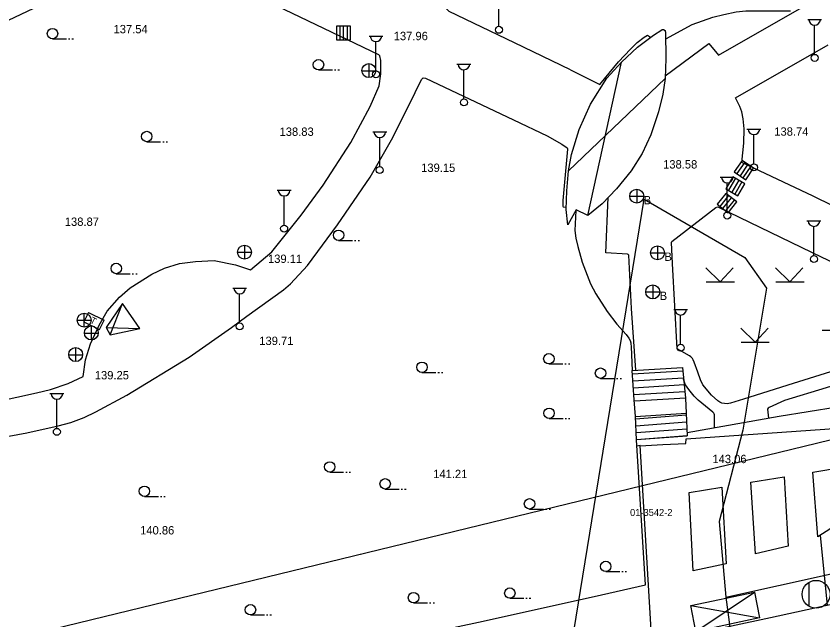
# Model space of a CAD drawing. Extents: x 419101 to 420177, y 4451541 to 4452254.
# Drawn here: x 419606.3 to 419722.2, y 4452062.7 to 4452149.4 of the extents above; entities that cross this region are included whole.
import ezdxf

# ---------------------------------------------------------------- set-up
doc = ezdxf.new("R2010")
doc.units = 0
for name, color, linetype in [('2_KADASTRO', 7, 'Continuous'), ('3_HALİHAZIR', 7, 'Continuous'), ('Level 60', 7, 'Continuous')]:
    doc.layers.add(name, color=color, linetype=linetype)

msp = doc.modelspace()

# ---------------------------------------------------------------- linework, layer by layer
at = {"layer": '2_KADASTRO'}
for points in [[(419708.28, 4452065.98), (419730.97, 4452071.03), (419742.5, 4452073.93), (419781.68, 4452238.67)], [(419686.44, 4452061.08), (419696.53, 4452123.16), (419710.99, 4452114.79)], [(419710.99, 4452114.79), (419714.14, 4452110.38), (419710.73, 4452089.99)], [(419710.73, 4452089.99), (419707.32, 4452076.84), (419708.28, 4452065.98)]]:
    msp.add_lwpolyline(points, dxfattribs=at)
msp.add_lwpolyline([(419683.22, 4452041.27), (419686.44, 4452061.08), (419696.53, 4452123.16), (419710.99, 4452114.79), (419714.14, 4452110.38), (419710.73, 4452089.99), (419707.32, 4452076.84), (419708.28, 4452065.98), (419709.88, 4452054.17), (419710.52, 4452038.15), (419709.69, 4452036), (419696.54, 4452037.86)], close=True, dxfattribs=at)
at = {"layer": '3_HALİHAZIR'}
for p, q in [((419675.68, 4452147.97), (419675.68, 4452152.17)), ((419720.04, 4452148.94), (419722.04, 4452148.94)), ((419721.04, 4452143.94), (419721.04, 4452148.13)), ((419654.36, 4452148.01), (419652.36, 4452148.01)), ((419652.36, 4452148.01), (419652.36, 4452146.01)), ((419654.36, 4452148.01), (419652.36, 4452148.01)), ((419652.36, 4452148.01), (419652.36, 4452146.01)), ((419652.87, 4452146.01), (419652.87, 4452148.01)), ((419653.36, 4452146.01), (419653.36, 4452148.01)), ((419653.91, 4452146.01), (419653.91, 4452148.01)), ((419654.36, 4452146.01), (419654.36, 4452148.01)), ((419654.36, 4452146.01), (419654.36, 4452148.01)), ((419611.55, 4452146.17), (419613.55, 4452146.17)), ((419613.85, 4452146.17), (419614.05, 4452146.17)), ((419614.35, 4452146.17), (419614.55, 4452146.17)), ((419652.36, 4452146.01), (419654.36, 4452146.01)), ((419652.36, 4452146.01), (419654.36, 4452146.01)), ((419657.02, 4452146.58), (419659.02, 4452146.58)), ((419658.02, 4452141.58), (419658.02, 4452145.77)), ((419657.02, 4452140.61), (419657.02, 4452142.61)), ((419669.65, 4452142.54), (419671.65, 4452142.54)), ((419688.44, 4452120.78), (419693.3, 4452142.84)), ((419649.76, 4452141.71), (419651.76, 4452141.71)), ((419652.06, 4452141.71), (419652.26, 4452141.71)), ((419652.56, 4452141.71), (419652.76, 4452141.71)), ((419656, 4452141.6), (419658, 4452141.6)), ((419670.65, 4452137.54), (419670.65, 4452141.73)), ((419685.66, 4452127.24), (419699.55, 4452140.46)), ((419711.31, 4452133.22), (419713.31, 4452133.22)), ((419657.57, 4452132.82), (419659.57, 4452132.82)), ((419658.57, 4452127.82), (419658.57, 4452132.01)), ((419712.31, 4452128.22), (419712.31, 4452132.41)), ((419625.09, 4452131.4), (419627.09, 4452131.4)), ((419627.39, 4452131.4), (419627.59, 4452131.4)), ((419627.89, 4452131.4), (419628.09, 4452131.4)), ((419710.63, 4452128.72), (419709.49, 4452127.08)), ((419710.63, 4452128.72), (419709.49, 4452127.08)), ((419711, 4452128.47), (419709.87, 4452126.82)), ((419712.27, 4452127.59), (419710.63, 4452128.72)), ((419712.27, 4452127.59), (419710.63, 4452128.72)), ((419711.45, 4452128.16), (419710.32, 4452126.51)), ((419711.86, 4452127.88), (419710.73, 4452126.23)), ((419711.14, 4452125.94), (419712.27, 4452127.59)), ((419711.14, 4452125.94), (419712.27, 4452127.59)), ((419707.49, 4452126.3), (419709.49, 4452126.3)), ((419709.27, 4452126.37), (419708.26, 4452124.65)), ((419709.27, 4452126.37), (419708.26, 4452124.65)), ((419709.66, 4452126.15), (419708.66, 4452124.42)), ((419711, 4452125.37), (419709.27, 4452126.37)), ((419711, 4452125.37), (419709.27, 4452126.37)), ((419709.49, 4452127.08), (419711.14, 4452125.94)), ((419709.49, 4452127.08), (419711.14, 4452125.94)), ((419708.49, 4452121.3), (419708.49, 4452125.49)), ((419710.13, 4452125.87), (419709.13, 4452124.14)), ((419710.56, 4452125.62), (419709.56, 4452123.89)), ((419709.99, 4452123.64), (419711, 4452125.37)), ((419709.99, 4452123.64), (419711, 4452125.37)), ((419643.83, 4452124.42), (419645.83, 4452124.42)), ((419695.48, 4452124.57), (419695.48, 4452122.57)), ((419708.29, 4452123.98), (419707.05, 4452122.41)), ((419708.29, 4452123.98), (419707.05, 4452122.41)), ((419708.26, 4452124.65), (419709.99, 4452123.64)), ((419708.26, 4452124.65), (419709.99, 4452123.64)), ((419709.86, 4452122.75), (419708.29, 4452123.98)), ((419709.86, 4452122.75), (419708.29, 4452123.98)), ((419644.83, 4452119.42), (419644.83, 4452123.61)), ((419694.48, 4452123.57), (419696.48, 4452123.57)), ((419707.45, 4452122.1), (419708.69, 4452123.67)), ((419707.84, 4452121.79), (419709.08, 4452123.36)), ((419708.27, 4452121.45), (419709.51, 4452123.02)), ((419708.63, 4452121.17), (419709.86, 4452122.75)), ((419708.63, 4452121.17), (419709.86, 4452122.75)), ((419707.05, 4452122.41), (419708.63, 4452121.17)), ((419707.05, 4452122.41), (419708.63, 4452121.17)), ((419719.93, 4452120.05), (419721.93, 4452120.05)), ((419720.93, 4452115.05), (419720.93, 4452119.24)), ((419652.65, 4452117.22), (419654.65, 4452117.22)), ((419654.95, 4452117.22), (419655.15, 4452117.22)), ((419655.45, 4452117.22), (419655.65, 4452117.22)), ((419639.16, 4452114.54), (419639.16, 4452116.54)), ((419698.46, 4452116.45), (419698.46, 4452114.45)), ((419638.14, 4452115.53), (419640.14, 4452115.53)), ((419697.46, 4452115.45), (419699.46, 4452115.45)), ((419707.49, 4452111.29), (419705.43, 4452113.28)), ((419707.49, 4452111.29), (419709.34, 4452113.3)), ((419717.49, 4452111.29), (419715.43, 4452113.28)), ((419717.49, 4452111.29), (419719.34, 4452113.3)), ((419620.71, 4452112.45), (419622.71, 4452112.45)), ((419623.01, 4452112.45), (419623.21, 4452112.45)), ((419623.51, 4452112.45), (419623.71, 4452112.45)), ((419705.47, 4452111.29), (419709.51, 4452111.29)), ((419715.47, 4452111.29), (419719.51, 4452111.29)), ((419637.44, 4452110.37), (419639.44, 4452110.37)), ((419696.78, 4452109.83), (419698.78, 4452109.83)), ((419697.78, 4452110.83), (419697.78, 4452108.83)), ((419638.44, 4452105.37), (419638.44, 4452109.56)), ((419619.86, 4452103.67), (419621.62, 4452108.17)), ((419616.11, 4452104.76), (419616.11, 4452106.76)), ((419700.79, 4452107.31), (419702.79, 4452107.31)), ((419701.79, 4452102.31), (419701.79, 4452106.51)), ((419615.09, 4452105.75), (419617.09, 4452105.75)), ((419617.14, 4452102.94), (419617.14, 4452104.94)), ((419619.25, 4452104.72), (419624.08, 4452104.59)), ((419712.49, 4452102.63), (419710.43, 4452104.62)), ((419712.49, 4452102.63), (419714.34, 4452104.64)), ((419722.12, 4452104.34), (419724.12, 4452104.34)), ((419616.12, 4452103.93), (419618.12, 4452103.93)), ((419614.9, 4452099.82), (419614.9, 4452101.82)), ((419710.47, 4452102.63), (419714.51, 4452102.63)), ((419613.88, 4452100.81), (419615.88, 4452100.81)), ((419682.86, 4452099.48), (419684.86, 4452099.48)), ((419685.16, 4452099.48), (419685.36, 4452099.48)), ((419685.66, 4452099.48), (419685.86, 4452099.48)), ((419664.63, 4452098.26), (419666.63, 4452098.26)), ((419666.93, 4452098.26), (419667.13, 4452098.26)), ((419667.43, 4452098.26), (419667.63, 4452098.26)), ((419694.87, 4452098.07), (419702.11, 4452098.51)), ((419690.28, 4452097.41), (419692.28, 4452097.41)), ((419692.58, 4452097.41), (419692.78, 4452097.41)), ((419693.08, 4452097.41), (419693.28, 4452097.41)), ((419694.94, 4452097.07), (419702.2, 4452097.51)), ((419695.01, 4452096.08), (419702.29, 4452096.52)), ((419611.18, 4452095.24), (419613.18, 4452095.24)), ((419695.08, 4452095.08), (419702.38, 4452095.52)), ((419612.18, 4452090.24), (419612.18, 4452094.44)), ((419682.89, 4452091.65), (419684.89, 4452091.65)), ((419685.19, 4452091.65), (419685.39, 4452091.65)), ((419685.69, 4452091.65), (419685.89, 4452091.65)), ((419695.3, 4452091.62), (419702.6, 4452092.16)), ((419695.35, 4452090.62), (419702.64, 4452091.16)), ((419695.4, 4452089.62), (419702.69, 4452090.17)), ((419695.44, 4452088.62), (419702.73, 4452089.17)), ((419651.38, 4452083.95), (419653.38, 4452083.95)), ((419653.68, 4452083.95), (419653.88, 4452083.95)), ((419654.18, 4452083.95), (419654.38, 4452083.95)), ((419659.34, 4452081.52), (419661.34, 4452081.52)), ((419661.64, 4452081.52), (419661.84, 4452081.52)), ((419662.14, 4452081.52), (419662.34, 4452081.52)), ((419624.76, 4452080.45), (419626.76, 4452080.45)), ((419627.06, 4452080.45), (419627.26, 4452080.45)), ((419627.56, 4452080.45), (419627.76, 4452080.45)), ((419680.08, 4452078.65), (419682.08, 4452078.65)), ((419682.38, 4452078.65), (419682.58, 4452078.65)), ((419682.88, 4452078.65), (419683.08, 4452078.65)), ((419691.03, 4452069.66), (419693.03, 4452069.66)), ((419693.33, 4452069.66), (419693.53, 4452069.66)), ((419693.83, 4452069.66), (419694.03, 4452069.66)), ((419720.25, 4452064.68), (419720.25, 4452068.14)), ((419677.25, 4452065.83), (419679.25, 4452065.83)), ((419679.55, 4452065.83), (419679.75, 4452065.83)), ((419680.05, 4452065.83), (419680.25, 4452065.83)), ((419703.99, 4452061.06), (419712.4, 4452066.71)), ((419663.42, 4452065.17), (419665.42, 4452065.17)), ((419665.72, 4452065.17), (419665.92, 4452065.17)), ((419666.22, 4452065.17), (419666.42, 4452065.17)), ((419703.27, 4452064.78), (419713.12, 4452063.01)), ((419639.99, 4452063.44), (419641.99, 4452063.44)), ((419642.29, 4452063.44), (419642.49, 4452063.44)), ((419642.79, 4452063.44), (419642.99, 4452063.44))]:
    msp.add_line(p, q, dxfattribs=at)
for points in [[(419699.57, 4452140.86), (419705.83, 4452145.5), (419707.21, 4452143.85), (419722.54, 4452152.64), (419731.52, 4452157.79), (419731.73, 4452157.98), (419732.78, 4452161.97), (419735.63, 4452173.02), (419739.12, 4452186.53), (419743.7, 4452204.24), (419747.91, 4452221.14), (419750.16, 4452229.8), (419752.16, 4452237.24), (419752.22, 4452237.38), (419752.37, 4452237.58), (419754.51, 4452238.96)], [(419677.91, 4452145.59), (419668.54, 4452150.11), (419668.16, 4452150.47), (419667.98, 4452150.92), (419668, 4452151.56), (419668.11, 4452152.28), (419668.55, 4452154.09), (419671.14, 4452162.86), (419674.89, 4452175.74), (419677.41, 4452183.07), (419678.34, 4452185.31)], [(419639.98, 4452152.73), (419628.37, 4452158.29), (419623.64, 4452160.55), (419623.42, 4452160.42), (419621.8, 4452158.72), (419619.99, 4452157.08), (419615.62, 4452154.1), (419610.66, 4452151.37), (419606.99, 4452149.67), (419603.4, 4452147.99)], [(419639.56, 4452113.13), (419639.98, 4452112.99), (419643.04, 4452115.6), (419647.26, 4452120.83), (419650.45, 4452125.16), (419654.43, 4452131.29), (419657.2, 4452136.47), (419658.47, 4452139.42), (419658.72, 4452141.13), (419658.73, 4452143.04), (419658.57, 4452143.72), (419658.44, 4452143.88), (419641.52, 4452152), (419639.98, 4452152.73)], [(419706.38, 4452149.22), (419703.38, 4452148.18)], [(419717.58, 4452150.15), (419711.17, 4452150.15), (419709.76, 4452149.99), (419707.97, 4452149.63), (419706.41, 4452149.23), (419706.38, 4452149.22)], [(419703.38, 4452148.18), (419699.62, 4452146.12)], [(419685.96, 4452141.72), (419690.19, 4452139.61), (419692.84, 4452142.85), (419694.57, 4452144.67), (419695.56, 4452145.63), (419696.54, 4452146.41), (419697.04, 4452146.71), (419697.47, 4452146.39)], [(419677.92, 4452145.59), (419677.91, 4452145.59)], [(419685.96, 4452141.72), (419677.92, 4452145.59)], [(419710.58, 4452128.42), (419710.87, 4452131.2), (419710.9, 4452133.26), (419710.77, 4452134.68), (419710.58, 4452135.68), (419710.28, 4452136.47), (419709.65, 4452137.72), (419722.97, 4452145.29)], [(419639.49, 4452106.33), (419644.72, 4452110.12), (419645.76, 4452110.98), (419648.18, 4452113.61), (419652.49, 4452119.46), (419657.17, 4452126.31), (419660.26, 4452131.67), (419662.72, 4452136.62), (419664.54, 4452140.33), (419664.73, 4452140.53), (419664.82, 4452140.56), (419665.14, 4452140.54), (419677.8, 4452134.54)], [(419677.8, 4452134.54), (419677.8, 4452134.54)], [(419677.8, 4452134.54), (419682.61, 4452132.26)], [(419682.61, 4452132.26), (419684.71, 4452131.03), (419685.49, 4452130.52), (419685.54, 4452130.39), (419685.55, 4452130.33), (419684.88, 4452122.95), (419684.86, 4452122.14), (419684.93, 4452122.04), (419685.37, 4452121.98)], [(419720.82, 4452123.56), (419710.58, 4452128.42)], [(419695.36, 4452098.57), (419694.74, 4452107.44), (419694.37, 4452115.1), (419694.25, 4452115.19), (419694.14, 4452115.23), (419691.05, 4452115.42), (419691.36, 4452123.39)], [(419731.82, 4452118.17), (419720.82, 4452123.56)], [(419683.37, 4452059.39), (419687.27, 4452060.24), (419687.63, 4452060.24), (419697.69, 4452059.67), (419699.22, 4452059.75), (419714.68, 4452063.08), (419723.7, 4452065.04), (419726.37, 4452065.79), (419727.79, 4452066.63), (419728.88, 4452067.61), (419730.33, 4452069.2), (419731.64, 4452071.04), (419733.71, 4452074.73), (419735.25, 4452077.68), (419736.18, 4452080.29), (419738.5, 4452089.36), (419741.18, 4452100.13), (419743.8, 4452110.62), (419745.95, 4452118.61), (419746.66, 4452121.89)], [(419686.72, 4452121.51), (419686.61, 4452118.64), (419686.71, 4452117.57), (419687.01, 4452116.33), (419687.62, 4452114.12)], [(419700.62, 4452113.93), (419700.49, 4452116.93), (419700.53, 4452117.08), (419706.83, 4452121.93), (419707.06, 4452122.05), (419707.23, 4452122.02), (419707.23, 4452122.02), (419722.09, 4452114.84), (419735, 4452108.76)], [(419603.55, 4452094.08), (419609.25, 4452095.33), (419611.28, 4452095.83), (419613.79, 4452096.67), (419615.95, 4452097.67), (419616.31, 4452100.08), (419617, 4452102.39), (419618.24, 4452105.07), (419619.39, 4452107.05), (419621.2, 4452109.1), (419622.69, 4452110.4), (419625.84, 4452112.4), (419627.65, 4452113.24), (419629.82, 4452113.89), (419632.11, 4452114.2), (419634.76, 4452114.32), (419637.83, 4452113.73), (419639.56, 4452113.13)], [(419687.62, 4452114.12), (419688.85, 4452111.01), (419689.62, 4452109.56), (419691.22, 4452107.01), (419692.61, 4452105.2), (419693.97, 4452103.72), (419694.35, 4452103.18), (419694.53, 4452102.83), (419694.61, 4452102.5), (419694.62, 4452102.41), (419694.69, 4452101.92), (419694.84, 4452098.53)], [(419701.31, 4452101.65), (419700.62, 4452113.93)], [(419600.29, 4452088.22), (419607.85, 4452089.61), (419612.36, 4452090.58), (419614.19, 4452091.1), (419616.11, 4452091.81), (419617.8, 4452092.59), (419622.23, 4452095), (419631.17, 4452100.48), (419637.25, 4452104.71), (419639.49, 4452106.33)], [(419616.73, 4452106.89), (419616.07, 4452105.55)], [(419616.73, 4452106.89), (419618.97, 4452105.78)], [(419616.07, 4452105.55), (419618.31, 4452104.44)], [(419618.31, 4452104.44), (419618.97, 4452105.78)], [(419728.67, 4452100.01), (419717.96, 4452096.68), (419710.82, 4452094.41), (419708.96, 4452093.86), (419708.47, 4452093.78), (419708.07, 4452093.8), (419707.71, 4452093.87), (419707.41, 4452093.98), (419707.11, 4452094.19), (419706.24, 4452094.98), (419705, 4452096.49), (419704.62, 4452097.19), (419704.27, 4452098.32), (419703.74, 4452099.76), (419703.61, 4452100.08), (419703.47, 4452100.28), (419703.26, 4452100.51), (419703.06, 4452100.64), (419701.31, 4452101.65)], [(419738.65, 4452100.87), (419738.54, 4452101.12), (419732.14, 4452098.99), (419722.67, 4452096.07), (419716.71, 4452094.22), (419714.51, 4452093.25), (419714.34, 4452093.12), (419714.27, 4452092.98), (419714.43, 4452091.72)], [(419695.44, 4452088.6), (419695.29, 4452091.94), (419695.13, 4452094.33), (419694.84, 4452098.54)], [(419702.06, 4452098.97), (419702.47, 4452094.58)], [(419706.66, 4452090.35), (419706.65, 4452092.19), (419706.61, 4452092.32), (419706.56, 4452092.42), (419706.43, 4452092.57), (419704.32, 4452094.27), (419703.71, 4452094.88), (419702.97, 4452095.8), (419702.49, 4452096.51), (419702.22, 4452097.23)], [(419702.47, 4452094.58), (419702.59, 4452092.43)], [(419702.59, 4452092.43), (419702.73, 4452089.15)], [(419702.71, 4452089.65), (419715.95, 4452091.99), (419724.26, 4452093.32)], [(419695.98, 4452087.74), (419699.22, 4452087.9), (419702.52, 4452088.07), (419702.56, 4452088.75), (419722.48, 4452090.11), (419724.99, 4452090.31), (419728.13, 4452090.75), (419732.7, 4452092.02)], [(419696.72, 4452067.79), (419695.44, 4452088.6)], [(419697.67, 4452059.67), (419695.98, 4452087.77), (419695.5, 4452087.69)], [(419720.79, 4452083.95), (419733.28, 4452086.04), (419732.37, 4452084.69), (419730.69, 4452082.45), (419729.03, 4452080.46), (419727.5, 4452078.87), (419725.77, 4452077.41), (419721.51, 4452074.67)], [(419711.88, 4452082.5), (419716.66, 4452083.29), (419717.23, 4452073.34), (419712.54, 4452072.2)], [(419721.51, 4452074.67), (419720.79, 4452083.95)], [(419712.54, 4452072.2), (419711.88, 4452082.5)], [(419702.99, 4452081.01), (419707.72, 4452081.81)], [(419707.72, 4452081.81), (419708.32, 4452070.79), (419703.57, 4452069.76), (419702.99, 4452081.01)], [(419721.81, 4452074.87), (419722.85, 4452064.85)], [(419689.38, 4452066.07), (419696.72, 4452067.79)], [(419677.04, 4452063.35), (419689.38, 4452066.07)], [(419638.94, 4452054.85), (419646.24, 4452056.47), (419664.21, 4452060.58), (419673.43, 4452062.55), (419677.04, 4452063.35)], [(419677.04, 4452063.35), (419677.04, 4452063.35)]]:
    msp.add_lwpolyline(points, dxfattribs=at)
for points in [[(419685.57, 4452119.48), (419685.35, 4452121.66), (419685.46, 4452124.33), (419685.66, 4452127.24), (419686.09, 4452129.56), (419687.21, 4452133.14), (419688.86, 4452136.77), (419691.18, 4452140.51), (419693.3, 4452142.84), (419695.6, 4452144.98), (419697.91, 4452146.72), (419699.1, 4452147.48), (419699.15, 4452147.5), (419699.27, 4452147.51), (419699.35, 4452147.52), (419699.56, 4452147.35), (419699.58, 4452147.27), (419699.61, 4452147.14), (419699.68, 4452143.34), (419699.55, 4452140.46), (419699.25, 4452138.25), (419698.61, 4452135.68), (419697.49, 4452132.38), (419696.26, 4452129.69), (419694.69, 4452127.23), (419692.56, 4452124.65), (419690.5, 4452122.5), (419688.44, 4452120.78), (419686.79, 4452121.62)], [(419619.25, 4452104.72), (419619.86, 4452103.67), (419624.08, 4452104.59), (419621.62, 4452108.17)], [(419702.47, 4452094.58), (419695.15, 4452094.13), (419695.13, 4452094.33), (419694.84, 4452098.54), (419702.06, 4452098.97)], [(419702.73, 4452089.15), (419695.44, 4452088.6), (419695.29, 4452091.94), (419702.59, 4452092.43)], [(419703.99, 4452061.06), (419703.27, 4452064.78), (419712.4, 4452066.71), (419713.12, 4452063.01)]]:
    msp.add_lwpolyline(points, close=True, dxfattribs=at)
for centre, radius in [((419611.55, 4452146.92), 0.75), ((419675.68, 4452147.47), 0.5), ((419721.04, 4452143.44), 0.5), ((419649.76, 4452142.46), 0.75), ((419657, 4452141.61), 1), ((419658.02, 4452141.08), 0.5), ((419670.65, 4452137.04), 0.5), ((419625.09, 4452132.15), 0.75), ((419658.57, 4452127.32), 0.5), ((419712.31, 4452127.72), 0.5), ((419695.48, 4452123.57), 1), ((419708.49, 4452120.8), 0.5), ((419644.83, 4452118.92), 0.5), ((419652.65, 4452117.97), 0.75), ((419639.14, 4452115.55), 1), ((419698.46, 4452115.45), 1), ((419720.93, 4452114.55), 0.5), ((419620.71, 4452113.2), 0.75), ((419697.78, 4452109.83), 1), ((419616.1, 4452105.77), 1), ((419638.44, 4452104.87), 0.5), ((419617.13, 4452103.94), 1), ((419614.88, 4452100.83), 1), ((419701.79, 4452101.81), 0.5), ((419682.86, 4452100.23), 0.75), ((419664.63, 4452099.01), 0.75), ((419690.28, 4452098.16), 0.75), ((419682.89, 4452092.4), 0.75), ((419612.18, 4452089.74), 0.5), ((419651.38, 4452084.7), 0.75), ((419659.34, 4452082.27), 0.75), ((419624.76, 4452081.2), 0.75), ((419680.08, 4452079.4), 0.75), ((419691.03, 4452070.41), 0.75), ((419721.25, 4452066.41), 2), ((419677.25, 4452066.58), 0.75), ((419663.42, 4452065.92), 0.75), ((419639.99, 4452064.19), 0.75)]:
    msp.add_circle(centre, radius, dxfattribs=at)
for centre in [(419721.04, 4452148.97), (419658.02, 4452146.61), (419670.65, 4452142.57), (419712.31, 4452133.25), (419658.57, 4452132.85), (419708.49, 4452126.33), (419644.83, 4452124.45), (419720.93, 4452120.08), (419638.44, 4452110.4), (419701.79, 4452107.34), (419612.18, 4452095.27)]:
    msp.add_arc(centre, 0.837, 183.298, 356.9072, dxfattribs=at)
at = {"layer": 'Level 60'}
msp.add_lwpolyline([(419688.99, 4452017.19), (419689.04, 4452022.57), (419759.95, 4452036.2), (419762.43, 4452036.82), (419753.76, 4452095.96), (419557.74, 4452048.27), (419399.19, 4452040.84), (419393.3, 4451952.28), (419552.47, 4451914.19), (419541.95, 4451850.4), (419587.29, 4451839.81)], dxfattribs=at)

# ---------------------------------------------------------------- texts
at = {"layer": '2_KADASTRO'}
msp.add_text('01-3542-2', height=1, dxfattribs=at).set_placement((419694.52, 4452077.66))
at = {"layer": '3_HALİHAZIR'}
for s, height, rotation, p in [('137.54 ', 1.2, 359.998, (419620.32, 4452146.97)), ('137.96 ', 1.2, 359.998, (419660.57, 4452145.98)), ('138.83 ', 1.2, 359.998, (419644.17, 4452132.24)), ('138.74 ', 1.2, 359.9979, (419715.24, 4452132.26)), ('138.58 ', 1.2, 359.9979, (419699.27, 4452127.55)), ('139.15 ', 1.2, 359.998, (419664.51, 4452127.06)), ('138.87 ', 1.2, 359.998, (419613.32, 4452119.31)), ('139.11 ', 1.2, 359.998, (419642.51, 4452113.99)), ('T', 1, 333.6382, (419616.83, 4452105.41)), ('139.71 ', 1.2, 359.998, (419641.26, 4452102.21)), ('139.25 ', 1.2, 359.998, (419617.63, 4452097.27)), ('143.06 ', 1.2, 359.9979, (419706.35, 4452085.24)), ('141.21 ', 1.2, 359.998, (419666.24, 4452083.09)), ('140.86 ', 1.2, 359.998, (419624.14, 4452075))]:
    msp.add_text(s, height=height, rotation=rotation, dxfattribs=at).set_placement(p)
for p in [(419696.48, 4452122.41), (419699.46, 4452114.29), (419698.78, 4452108.67)]:
    msp.add_text('B', height=1.2, dxfattribs=at).set_placement(p)

doc.saveas('drawing.dxf')
